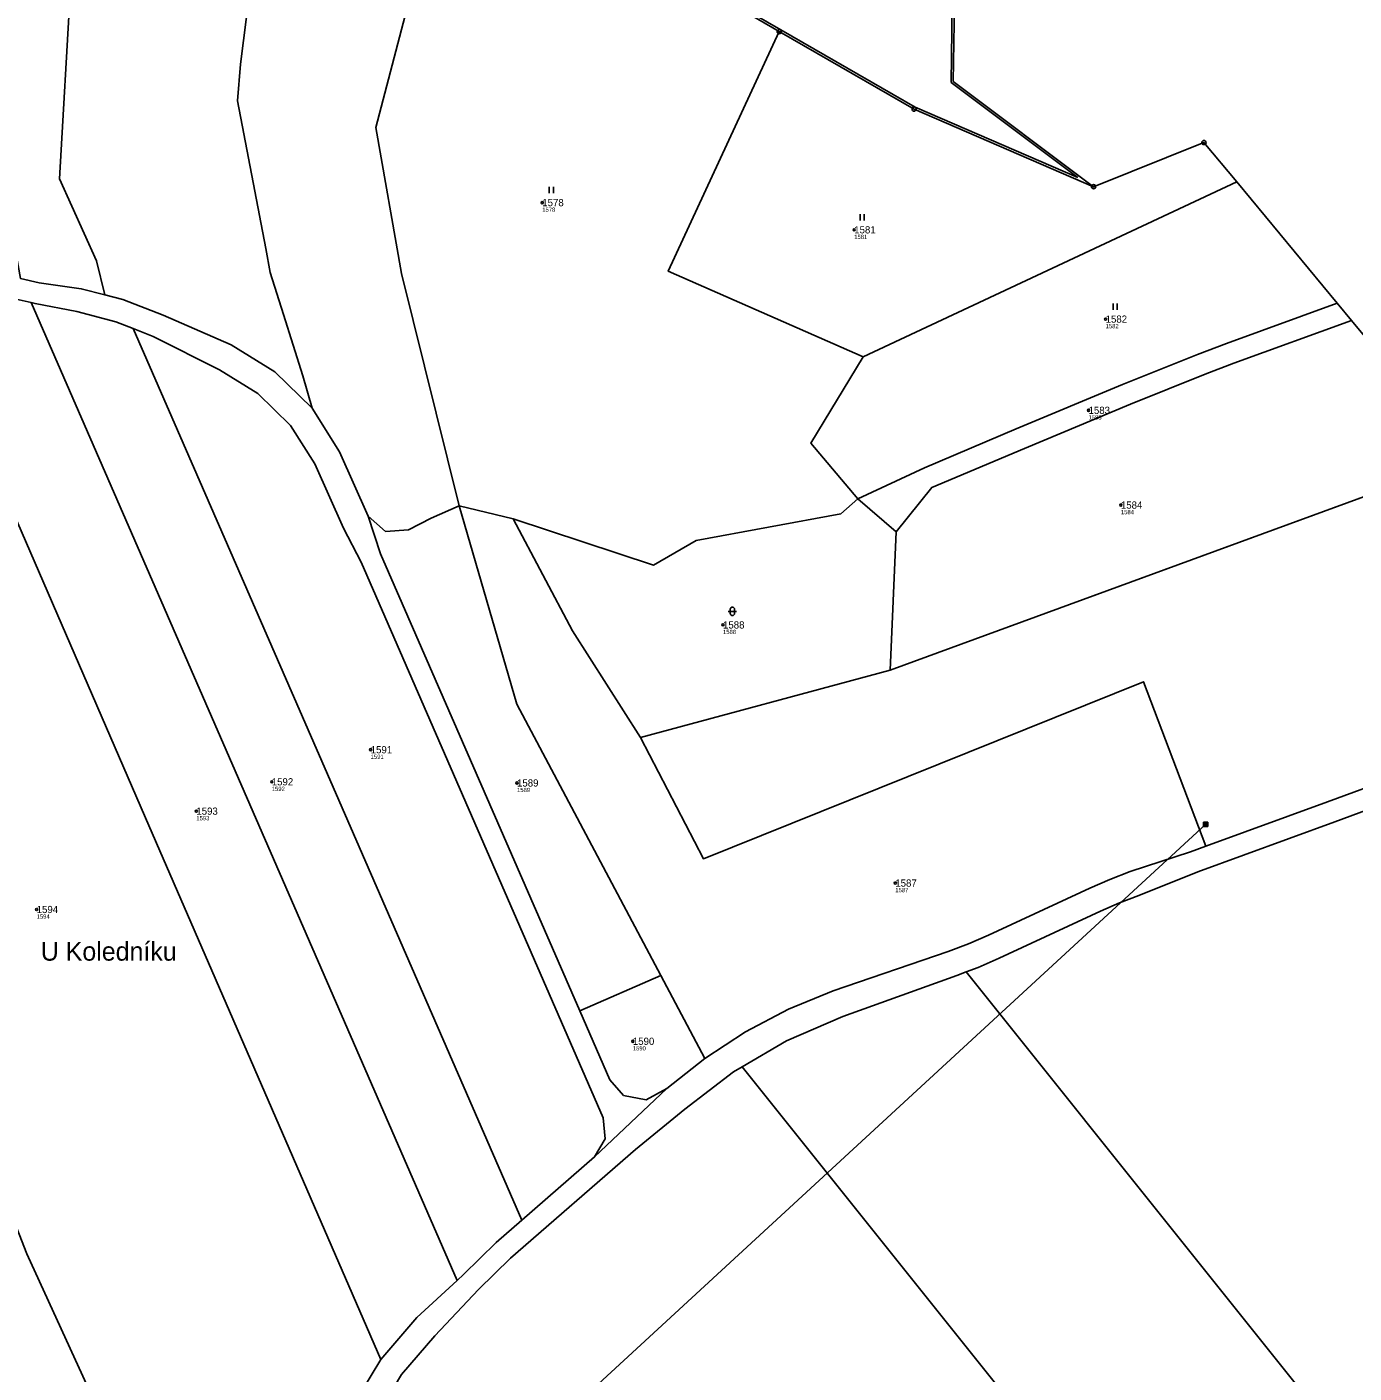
# Model space of a CAD drawing. Extents: x -770088 to -765625, y -1057899 to -1053934.
# Drawn here: x -769533.7 to -769220.6, y -1055468.4 to -1055150.8 of the extents above; entities that cross this region are included whole.
import ezdxf

# ---------------------------------------------------------------- set-up
doc = ezdxf.new("R2010")
doc.units = 0
for name, color, linetype in [('Definiční body', 7, 'Continuous'), ('Hranice parcel', 7, 'Continuous'), ('Parcelní čísla', 7, 'Continuous'), ('Polygon parcely', 7, 'Continuous'), ('Pop  PČ popisy', 7, 'Continuous'), ('Poz předměty', 7, 'Continuous'), ('Vnitřní kresba', 7, 'Continuous'), ('Značky bodu BP', 7, 'Continuous'), ('Značky kultur', 7, 'Continuous')]:
    doc.layers.add(name, color=color, linetype=linetype)

msp = doc.modelspace()

# ---------------------------------------------------------------- linework, layer by layer
at = {"layer": 'Definiční body'}
for centre in [(-769412.08, -1055192.25), (-769338.49, -1055198.67), (-769279.18, -1055219.73), (-769283.21, -1055241.25), (-769275.58, -1055263.6), (-769369.44, -1055291.87), (-769452.55, -1055321.31), (-769475.89, -1055328.88), (-769418.03, -1055329.15), (-769493.68, -1055335.8), (-769328.8, -1055352.77), (-769531.35, -1055359), (-769390.71, -1055390.09)]:
    msp.add_circle(centre, 0.25, dxfattribs=at)
at = {"layer": 'Hranice parcel'}
for p, q in [((-769356.19, -1055151.91), (-769385.54, -1055134.86)), ((-769336.39, -1055228.61), (-769248.27, -1055187.38)), ((-769224.56, -1055215.94), (-769248.27, -1055187.38)), ((-769221.15, -1055220.05), (-769224.56, -1055215.94)), ((-769330.04, -1055302.52), (-769194.32, -1055252.86)), ((-769337.63, -1055262.11), (-769328.59, -1055269.94)), ((-769431.65, -1055263.76), (-769418.96, -1055266.81)), ((-769328.59, -1055269.94), (-769330.04, -1055302.52)), ((-769330.04, -1055302.52), (-769388.9, -1055318.4)), ((-769403.23, -1055382.91), (-769384.15, -1055374.56)), ((-769384.15, -1055374.56), (-769373.77, -1055394.12)), ((-769382.72, -1055401.21), (-769373.77, -1055394.12)), ((-769399.77, -1055417.37), (-769382.72, -1055401.21)), ((-769416.87, -1055432.25), (-769399.77, -1055417.37))]:
    msp.add_line(p, q, dxfattribs=at)
for points in [[(-769466.39, -1055240.76), (-769468.54, -1055233.1), (-769473.13, -1055218.65), (-769476.28, -1055208.72), (-769477.26, -1055203.07), (-769484, -1055168.21), (-769483.3, -1055159.57), (-769481.25, -1055143.37), (-769464.88, -1055089.49), (-769462.95, -1055080.38), (-769462.17, -1055076.65), (-769455.97, -1054997.23), (-769459.9, -1054984.5)], [(-769431.65, -1055263.76), (-769445.27, -1055208.99), (-769451.37, -1055174.51), (-769443.16, -1055143.22), (-769431.83, -1055110.6), (-769426.99, -1055089.67), (-769422.22, -1055057.21), (-769416.37, -1055030.84), (-769413.6, -1055000.4)], [(-769515.26, -1055214.01), (-769517.22, -1055206), (-769525.93, -1055186.61), (-769523.34, -1055141.42), (-769516.28, -1055083.89)], [(-769355.64, -1055090.48), (-769314.86, -1055145.41), (-769315.14, -1055163.65), (-769282.02, -1055188.49)], [(-769336.39, -1055228.61), (-769382.37, -1055208.44), (-769356.19, -1055151.91)], [(-769282.02, -1055188.49), (-769324.35, -1055170.18), (-769356.19, -1055151.91)], [(-769248.27, -1055187.38), (-769255.99, -1055178.08), (-769282.02, -1055188.49)], [(-769627.72, -1055199.4), (-769580.68, -1055319.84), (-769533.64, -1055440.27), (-769476.57, -1055564.92)], [(-769561.12, -1055209.61), (-769505.64, -1055337.38), (-769450.16, -1055465.15)], [(-769561.12, -1055209.61), (-769552.53, -1055211.99), (-769542.66, -1055213.65), (-769532.68, -1055215.85)], [(-769515.26, -1055214.01), (-769520.85, -1055212.56), (-769530.76, -1055211.15), (-769535.15, -1055210.18)], [(-769532.68, -1055215.85), (-769482.41, -1055331.18), (-769432.14, -1055446.5)], [(-769532.68, -1055215.85), (-769531.71, -1055216.06), (-769521.89, -1055217.97), (-769512.7, -1055220.34), (-769508.59, -1055221.96)], [(-769466.39, -1055240.76), (-769475.13, -1055232.13), (-769485.47, -1055225.79), (-769501.54, -1055218.84), (-769511, -1055215.11), (-769515.26, -1055214.01)], [(-769337.63, -1055262.11), (-769321.9, -1055254.78), (-769300.25, -1055245.64), (-769275.2, -1055235.18), (-769257.5, -1055228.09), (-769250.67, -1055225.46), (-769224.56, -1055215.94)], [(-769508.59, -1055221.96), (-769462.73, -1055327.11), (-769416.87, -1055432.25)], [(-769508.59, -1055221.96), (-769503.87, -1055223.83), (-769488.22, -1055231.68), (-769479.14, -1055237.25), (-769471.45, -1055244.84), (-769465.77, -1055253.84), (-769458.97, -1055269.07), (-769454.82, -1055277.08), (-769397.69, -1055408.15), (-769397.22, -1055413.1), (-769399.77, -1055417.37)], [(-769328.59, -1055269.94), (-769320.19, -1055259.48), (-769298.33, -1055250.26), (-769273.31, -1055239.81), (-769255.68, -1055232.75), (-769248.93, -1055230.15), (-769221.15, -1055220.05)], [(-769194.32, -1055252.86), (-769199.84, -1055245.05), (-769203.8, -1055240.95), (-769221.15, -1055220.05)], [(-769337.63, -1055262.11), (-769348.7, -1055249.01), (-769336.39, -1055228.61)], [(-769453.12, -1055266.24), (-769459.91, -1055251.01), (-769466.39, -1055240.76)], [(-769418.96, -1055266.81), (-769385.82, -1055277.76), (-769375.76, -1055271.96), (-769341.64, -1055265.63), (-769337.63, -1055262.11)], [(-769453.12, -1055266.24), (-769449.04, -1055269.83), (-769443.61, -1055269.41), (-769438.3, -1055266.67), (-769431.65, -1055263.76)], [(-769403.23, -1055382.91), (-769450.24, -1055275.08), (-769453.12, -1055266.24)], [(-769431.65, -1055263.76), (-769418.09, -1055310.6), (-769384.15, -1055374.56)], [(-769388.9, -1055318.4), (-769404.91, -1055293.25), (-769418.96, -1055266.81)], [(-769388.9, -1055318.4), (-769374.06, -1055347.02), (-769270.23, -1055305.26), (-769255.51, -1055344.06)], [(-769255.51, -1055344.06), (-769226.83, -1055333.6), (-769210.6, -1055327.59), (-769196.71, -1055321.9), (-769178.35, -1055318.06)], [(-769312.07, -1055373.73), (-769309.25, -1055372.65), (-769304.26, -1055370.47), (-769280.4, -1055359.43), (-769275.91, -1055357.46), (-769271.34, -1055355.68), (-769257.42, -1055350.08), (-769225.11, -1055338.3), (-769209.36, -1055332.47)], [(-769373.77, -1055394.12), (-769364.14, -1055387.85), (-769353.98, -1055382.51), (-769343.44, -1055378.16), (-769316.35, -1055368.95), (-769311.53, -1055367.1), (-769306.79, -1055365.03), (-769282.92, -1055353.98), (-769278.21, -1055351.92), (-769273.4, -1055350.05), (-769259.13, -1055345.38), (-769255.51, -1055344.06)], [(-769364.9, -1055396.1), (-769354.49, -1055389.99), (-769341.21, -1055384.26), (-769314.32, -1055374.6), (-769312.07, -1055373.73)], [(-769087.9, -1055654.13), (-769199.99, -1055513.91), (-769312.07, -1055373.73)], [(-769382.72, -1055401.21), (-769387.54, -1055403.88), (-769392.9, -1055402.86), (-769396.14, -1055399.18), (-769403.23, -1055382.91)], [(-769447.04, -1055471.57), (-769445.3, -1055468.67), (-769437.46, -1055459.55), (-769427.12, -1055448.67), (-769419.56, -1055441.23), (-769390.1, -1055415.59), (-769378.47, -1055406.13), (-769367, -1055397.33), (-769364.9, -1055396.1)], [(-769126.73, -1055694.01), (-769245.82, -1055545.06), (-769364.9, -1055396.1)], [(-769432.14, -1055446.5), (-769430.63, -1055445.11), (-769422.96, -1055437.56), (-769416.87, -1055432.25)], [(-769450.16, -1055465.15), (-769441.67, -1055455.27), (-769432.14, -1055446.5)], [(-769476.57, -1055564.92), (-769472.64, -1055550.44), (-769470.32, -1055542), (-769468.5, -1055533.43), (-769467.2, -1055524.77), (-769464.4, -1055501.55), (-769461.77, -1055488.8), (-769456.97, -1055476.48), (-769450.16, -1055465.15)]]:
    msp.add_lwpolyline(points, dxfattribs=at)
at = {"layer": 'Polygon parcely'}
for points in [[(-769515.26, -1055214.01), (-769517.22, -1055206), (-769525.93, -1055186.61), (-769523.34, -1055141.42), (-769516.28, -1055083.89), (-769534.62, -1055084.36), (-769537.68, -1055107.67), (-769539.66, -1055137.84), (-769537.95, -1055157.27), (-769537.95, -1055165.48), (-769538.85, -1055175.49), (-769539.39, -1055186.65), (-769536.41, -1055203.19), (-769535.15, -1055210.18), (-769530.76, -1055211.15), (-769520.85, -1055212.56)], [(-769385.54, -1055134.86), (-769356.19, -1055151.91), (-769324.35, -1055170.18), (-769282.02, -1055188.49), (-769315.14, -1055163.65), (-769314.86, -1055145.41), (-769355.64, -1055090.48), (-769370.92, -1055121.26)], [(-769356.19, -1055151.91), (-769382.37, -1055208.44), (-769336.39, -1055228.61), (-769248.27, -1055187.38), (-769255.99, -1055178.08), (-769282.02, -1055188.49), (-769324.35, -1055170.18)], [(-769321.9, -1055254.78), (-769300.25, -1055245.64), (-769275.2, -1055235.18), (-769257.5, -1055228.09), (-769250.67, -1055225.46), (-769224.56, -1055215.94), (-769248.27, -1055187.38), (-769336.39, -1055228.61), (-769348.7, -1055249.01), (-769337.63, -1055262.11)], [(-769483.69, -1055588.06), (-769476.57, -1055564.92), (-769533.64, -1055440.27), (-769580.68, -1055319.84), (-769627.72, -1055199.4), (-769631.17, -1055199.71), (-769636.78, -1055201.47), (-769656.63, -1055210.64), (-769657.76, -1055211.08), (-769610.76, -1055332.13), (-769563.75, -1055453.18), (-769489.47, -1055609.54)], [(-769450.16, -1055465.15), (-769505.64, -1055337.38), (-769561.12, -1055209.61), (-769569.42, -1055206.32), (-769577.26, -1055202.22), (-769582.46, -1055200.51), (-769587.9, -1055199.87), (-769597.89, -1055199.69), (-769615.32, -1055199.37), (-769625.32, -1055199.19), (-769627.72, -1055199.4), (-769580.68, -1055319.84), (-769533.64, -1055440.27), (-769476.57, -1055564.92), (-769472.64, -1055550.44), (-769470.32, -1055542), (-769468.5, -1055533.43), (-769467.2, -1055524.77), (-769464.4, -1055501.55), (-769461.77, -1055488.8), (-769456.97, -1055476.48)], [(-769505.64, -1055337.38), (-769450.16, -1055465.15), (-769441.67, -1055455.27), (-769432.14, -1055446.5), (-769482.41, -1055331.18), (-769532.68, -1055215.85), (-769542.66, -1055213.65), (-769552.53, -1055211.99), (-769561.12, -1055209.61)], [(-769430.63, -1055445.11), (-769422.96, -1055437.56), (-769416.87, -1055432.25), (-769462.73, -1055327.11), (-769508.59, -1055221.96), (-769512.7, -1055220.34), (-769521.89, -1055217.97), (-769531.71, -1055216.06), (-769532.68, -1055215.85), (-769482.41, -1055331.18), (-769432.14, -1055446.5)], [(-769298.33, -1055250.26), (-769273.31, -1055239.81), (-769255.68, -1055232.75), (-769248.93, -1055230.15), (-769221.15, -1055220.05), (-769224.56, -1055215.94), (-769250.67, -1055225.46), (-769257.5, -1055228.09), (-769275.2, -1055235.18), (-769300.25, -1055245.64), (-769321.9, -1055254.78), (-769337.63, -1055262.11), (-769328.59, -1055269.94), (-769320.19, -1055259.48)], [(-769416.87, -1055432.25), (-769399.77, -1055417.37), (-769397.22, -1055413.1), (-769397.69, -1055408.15), (-769454.82, -1055277.08), (-769458.97, -1055269.07), (-769465.77, -1055253.84), (-769471.45, -1055244.84), (-769479.14, -1055237.25), (-769488.22, -1055231.68), (-769503.87, -1055223.83), (-769508.59, -1055221.96), (-769462.73, -1055327.11)], [(-769203.8, -1055240.95), (-769221.15, -1055220.05), (-769248.93, -1055230.15), (-769255.68, -1055232.75), (-769273.31, -1055239.81), (-769298.33, -1055250.26), (-769320.19, -1055259.48), (-769328.59, -1055269.94), (-769330.04, -1055302.52), (-769194.32, -1055252.86), (-769199.84, -1055245.05)], [(-769194.32, -1055252.86), (-769330.04, -1055302.52), (-769388.9, -1055318.4), (-769374.06, -1055347.02), (-769270.23, -1055305.26), (-769255.51, -1055344.06), (-769226.83, -1055333.6), (-769210.6, -1055327.59), (-769196.71, -1055321.9), (-769178.35, -1055318.06), (-769181.35, -1055299.78), (-769187.46, -1055270.68), (-769189.67, -1055261.38)], [(-769337.63, -1055262.11), (-769341.64, -1055265.63), (-769375.76, -1055271.96), (-769385.82, -1055277.76), (-769418.96, -1055266.81), (-769404.91, -1055293.25), (-769388.9, -1055318.4), (-769330.04, -1055302.52), (-769328.59, -1055269.94)], [(-769403.23, -1055382.91), (-769384.15, -1055374.56), (-769418.09, -1055310.6), (-769431.65, -1055263.76), (-769438.3, -1055266.67), (-769443.61, -1055269.41), (-769449.04, -1055269.83), (-769453.12, -1055266.24), (-769450.24, -1055275.08)], [(-769418.96, -1055266.81), (-769431.65, -1055263.76), (-769418.09, -1055310.6), (-769384.15, -1055374.56), (-769373.77, -1055394.12), (-769364.14, -1055387.85), (-769353.98, -1055382.51), (-769343.44, -1055378.16), (-769316.35, -1055368.95), (-769311.53, -1055367.1), (-769306.79, -1055365.03), (-769282.92, -1055353.98), (-769278.21, -1055351.92), (-769273.4, -1055350.05), (-769259.13, -1055345.38), (-769255.51, -1055344.06), (-769270.23, -1055305.26), (-769374.06, -1055347.02), (-769388.9, -1055318.4), (-769404.91, -1055293.25)], [(-769072.42, -1055524.1), (-769076.62, -1055498.28), (-769090.6, -1055481.36), (-769114.56, -1055454.49), (-769134.24, -1055439.81), (-769164.01, -1055421.67), (-769175.35, -1055399.36), (-769209.36, -1055332.47), (-769225.11, -1055338.3), (-769257.42, -1055350.08), (-769271.34, -1055355.68), (-769275.91, -1055357.46), (-769280.4, -1055359.43), (-769304.26, -1055370.47), (-769309.25, -1055372.65), (-769312.07, -1055373.73), (-769199.99, -1055513.91), (-769087.9, -1055654.13), (-769082.93, -1055644.6), (-769069.24, -1055607.49), (-769066.99, -1055577.98), (-769071.13, -1055559.24), (-769072.43, -1055533.3)], [(-769373.77, -1055394.12), (-769384.15, -1055374.56), (-769403.23, -1055382.91), (-769396.14, -1055399.18), (-769392.9, -1055402.86), (-769387.54, -1055403.88), (-769382.72, -1055401.21)], [(-769093.52, -1055664.87), (-769087.9, -1055654.13), (-769199.99, -1055513.91), (-769312.07, -1055373.73), (-769314.32, -1055374.6), (-769341.21, -1055384.26), (-769354.49, -1055389.99), (-769364.9, -1055396.1), (-769245.82, -1055545.06), (-769126.73, -1055694.01), (-769109.46, -1055683.87), (-769096.43, -1055671.72)], [(-769364.9, -1055396.1), (-769367, -1055397.33), (-769378.47, -1055406.13), (-769390.1, -1055415.59), (-769419.56, -1055441.23), (-769427.12, -1055448.67), (-769437.46, -1055459.55), (-769445.3, -1055468.67), (-769447.04, -1055471.57), (-769346.62, -1055623.59), (-769246.18, -1055775.62), (-769238.19, -1055769.34), (-769216.51, -1055744.27), (-769192.45, -1055725.54), (-769161.46, -1055708.78), (-769130.16, -1055696.03), (-769126.73, -1055694.01), (-769245.82, -1055545.06)]]:
    msp.add_lwpolyline(points, close=True, dxfattribs=at)
for points in [[(-769443.16, -1055143.22), (-769451.37, -1055174.51), (-769445.27, -1055208.99), (-769431.65, -1055263.76), (-769418.96, -1055266.81), (-769385.82, -1055277.76), (-769375.76, -1055271.96), (-769341.64, -1055265.63), (-769337.63, -1055262.11), (-769348.7, -1055249.01), (-769336.39, -1055228.61), (-769382.37, -1055208.44), (-769356.19, -1055151.91), (-769385.54, -1055134.86)], [(-769523.34, -1055141.42), (-769525.93, -1055186.61), (-769517.22, -1055206), (-769515.26, -1055214.01), (-769511, -1055215.11), (-769501.54, -1055218.84), (-769485.47, -1055225.79), (-769475.13, -1055232.13), (-769466.39, -1055240.76), (-769468.54, -1055233.1), (-769473.13, -1055218.65), (-769476.28, -1055208.72), (-769477.26, -1055203.07), (-769484, -1055168.21), (-769483.3, -1055159.57), (-769481.25, -1055143.37)], [(-769481.25, -1055143.37), (-769483.3, -1055159.57), (-769484, -1055168.21), (-769477.26, -1055203.07), (-769476.28, -1055208.72), (-769473.13, -1055218.65), (-769468.54, -1055233.1), (-769466.39, -1055240.76), (-769459.91, -1055251.01), (-769453.12, -1055266.24), (-769449.04, -1055269.83), (-769443.61, -1055269.41), (-769438.3, -1055266.67), (-769431.65, -1055263.76), (-769445.27, -1055208.99), (-769451.37, -1055174.51), (-769443.16, -1055143.22)], [(-769314.86, -1055145.41), (-769315.14, -1055163.65), (-769282.02, -1055188.49), (-769255.99, -1055178.08), (-769248.27, -1055187.38), (-769224.56, -1055215.94), (-769221.15, -1055220.05), (-769203.8, -1055240.95)], [(-769485.47, -1055225.79), (-769501.54, -1055218.84), (-769511, -1055215.11), (-769515.26, -1055214.01), (-769520.85, -1055212.56), (-769530.76, -1055211.15), (-769535.15, -1055210.18)], [(-769542.66, -1055213.65), (-769532.68, -1055215.85), (-769531.71, -1055216.06), (-769521.89, -1055217.97), (-769512.7, -1055220.34), (-769508.59, -1055221.96), (-769503.87, -1055223.83), (-769488.22, -1055231.68), (-769479.14, -1055237.25), (-769471.45, -1055244.84), (-769465.77, -1055253.84), (-769458.97, -1055269.07), (-769454.82, -1055277.08), (-769397.69, -1055408.15), (-769397.22, -1055413.1), (-769399.77, -1055417.37), (-769382.72, -1055401.21), (-769387.54, -1055403.88), (-769392.9, -1055402.86), (-769396.14, -1055399.18), (-769403.23, -1055382.91), (-769450.24, -1055275.08), (-769453.12, -1055266.24), (-769459.91, -1055251.01), (-769466.39, -1055240.76), (-769475.13, -1055232.13)], [(-769475.13, -1055232.13), (-769485.47, -1055225.79)], [(-769210.6, -1055327.59), (-769226.83, -1055333.6), (-769255.51, -1055344.06), (-769259.13, -1055345.38), (-769273.4, -1055350.05), (-769278.21, -1055351.92), (-769282.92, -1055353.98), (-769306.79, -1055365.03), (-769311.53, -1055367.1), (-769316.35, -1055368.95), (-769343.44, -1055378.16), (-769353.98, -1055382.51), (-769364.14, -1055387.85)], [(-769445.3, -1055468.67), (-769437.46, -1055459.55), (-769427.12, -1055448.67), (-769419.56, -1055441.23), (-769390.1, -1055415.59), (-769378.47, -1055406.13), (-769367, -1055397.33), (-769364.9, -1055396.1), (-769354.49, -1055389.99), (-769341.21, -1055384.26), (-769314.32, -1055374.6), (-769312.07, -1055373.73), (-769309.25, -1055372.65), (-769304.26, -1055370.47), (-769280.4, -1055359.43), (-769275.91, -1055357.46), (-769271.34, -1055355.68), (-769257.42, -1055350.08), (-769225.11, -1055338.3), (-769209.36, -1055332.47)], [(-769364.14, -1055387.85), (-769373.77, -1055394.12), (-769382.72, -1055401.21), (-769399.77, -1055417.37), (-769416.87, -1055432.25), (-769422.96, -1055437.56), (-769430.63, -1055445.11), (-769432.14, -1055446.5), (-769441.67, -1055455.27), (-769450.16, -1055465.15), (-769456.97, -1055476.48)]]:
    msp.add_lwpolyline(points, dxfattribs=at)
at = {"layer": 'Poz předměty'}
for p, q in [((-769458.02, -1055525.36), (-769255.6, -1055338.93)), ((-769256.1, -1055338.43), (-769255.1, -1055338.43)), ((-769256.1, -1055339.43), (-769256.1, -1055338.43)), ((-769256.1, -1055338.63), (-769255.1, -1055338.63)), ((-769256.1, -1055338.83), (-769255.1, -1055338.83)), ((-769256.1, -1055339.03), (-769255.1, -1055339.03)), ((-769256.1, -1055339.23), (-769255.1, -1055339.23)), ((-769256.1, -1055339.43), (-769255.1, -1055339.43)), ((-769255.9, -1055339.43), (-769255.9, -1055338.43)), ((-769255.7, -1055339.43), (-769255.7, -1055338.43)), ((-769255.5, -1055339.43), (-769255.5, -1055338.43)), ((-769255.3, -1055339.43), (-769255.3, -1055338.43)), ((-769255.1, -1055339.43), (-769255.1, -1055338.43))]:
    msp.add_line(p, q, dxfattribs=at)
at = {"layer": 'Vnitřní kresba'}
for p, q in [((-769324.14, -1055169.72), (-769384.71, -1055134.77)), ((-769315.36, -1055145.57), (-769315.64, -1055163.9)), ((-769315.64, -1055163.9), (-769285.71, -1055186.35)), ((-769285.71, -1055186.35), (-769324.14, -1055169.72))]:
    msp.add_line(p, q, dxfattribs=at)
at = {"layer": 'Značky bodu BP'}
for centre, radius in [((-769356.19, -1055151.91), 0.5), ((-769356.19, -1055151.91), 0.0303), ((-769324.35, -1055170.18), 0.5), ((-769324.35, -1055170.18), 0.0303), ((-769255.99, -1055178.08), 0.5), ((-769255.99, -1055178.08), 0.0303), ((-769282.02, -1055188.49), 0.5), ((-769282.02, -1055188.49), 0.0303)]:
    msp.add_circle(centre, radius, dxfattribs=at)
at = {"layer": 'Značky kultur'}
for p, q in [((-769410.44, -1055190.05), (-769410.44, -1055188.55)), ((-769409.44, -1055190.05), (-769409.44, -1055188.55)), ((-769337.12, -1055196.47), (-769337.12, -1055194.97)), ((-769336.12, -1055196.47), (-769336.12, -1055194.97)), ((-769277.43, -1055217.53), (-769277.43, -1055216.03)), ((-769276.43, -1055217.53), (-769276.43, -1055216.03)), ((-769368.23, -1055288.67), (-769366.23, -1055288.67)), ((-769367.73, -1055288.17), (-769367.73, -1055289.17)), ((-769366.73, -1055289.17), (-769366.73, -1055288.17))]:
    msp.add_line(p, q, dxfattribs=at)
for centre, start, end in [((-769367.23, -1055288.17), 0, 180), ((-769367.23, -1055289.17), 180, 359.9879)]:
    msp.add_arc(centre, 0.5, start, end, dxfattribs=at)

# ---------------------------------------------------------------- texts
at = {"layer": 'Definiční body'}
for s, p in [('1578', (-769412.08, -1055194.41)), ('1581', (-769338.49, -1055200.83)), ('1582', (-769279.18, -1055221.89)), ('1583', (-769283.21, -1055243.41)), ('1584', (-769275.58, -1055265.76)), ('1588', (-769369.44, -1055294.03)), ('1591', (-769452.55, -1055323.47)), ('1592', (-769475.89, -1055331.04)), ('1589', (-769418.03, -1055331.31)), ('1593', (-769493.68, -1055337.96)), ('1587', (-769328.8, -1055354.93)), ('1594', (-769531.35, -1055361.16)), ('1590', (-769390.71, -1055392.25))]:
    msp.add_text(s, height=1, dxfattribs=at).set_placement(p)
at = {"layer": 'Parcelní čísla'}
for s, p in [('1578', (-769412.08, -1055193.1)), ('1581', (-769338.49, -1055199.52)), ('1582', (-769279.18, -1055220.58)), ('1583', (-769283.21, -1055242.1)), ('1584', (-769275.58, -1055264.45)), ('1588', (-769369.44, -1055292.72)), ('1591', (-769452.55, -1055322.16)), ('1592', (-769475.89, -1055329.73)), ('1589', (-769418.03, -1055330)), ('1593', (-769493.68, -1055336.65)), ('1587', (-769328.8, -1055353.62)), ('1594', (-769531.35, -1055359.85)), ('1590', (-769390.71, -1055390.94))]:
    msp.add_text(s, height=1.7, dxfattribs=at).set_placement(p)
at = {"layer": 'Pop  PČ popisy'}
msp.add_text('U Koledníku', height=4.4, dxfattribs=at).set_placement((-769530.38, -1055371.07))

doc.saveas('drawing.dxf')
